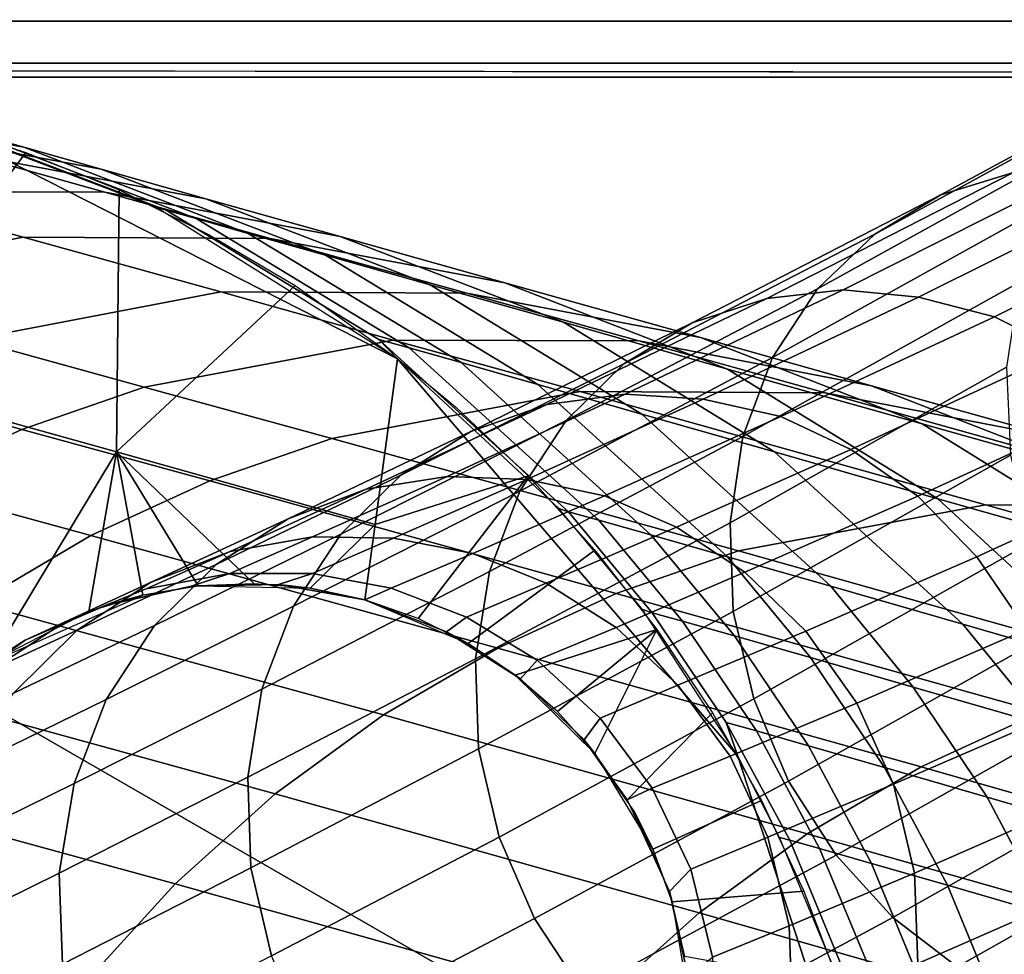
# Model space of a CAD drawing. Extents: x -43.1 to 43.1, y -41.3 to 41.3.
# Tile 423 of 656: x 0.433 to 0.586, y -0.589 to -0.443. Entities that reach past the tile are written whole.
import ezdxf

# ---------------------------------------------------------------- set-up
doc = ezdxf.new("R2010")
doc.units = 0
for name, color, linetype in [('CABLE', 18, 'CONTINUOUS'), ('CEILING_SUPPORT', 254, 'CONTINUOUS'), ('CLAMP', 254, 'CONTINUOUS'), ('METAL_BASE', 254, 'CONTINUOUS')]:
    doc.layers.add(name, color=color, linetype=linetype)

msp = doc.modelspace()

# ---------------------------------------------------------------- linework, layer by layer
at = {"layer": 'CABLE'}
for points in [[(0.5874, -0.4669, 29.8093), (0.6295, -0.4443, 29.7334), (0.6184, -0.4475, 29.7261), (0.5761, -0.4704, 29.8025)], [(0.5761, -0.4704, 29.8025), (0.6184, -0.4475, 29.7261), (0.6083, -0.4533, 29.7186), (0.5658, -0.4765, 29.7954)], [(0.4335, -0.463, 70.0647), (0.4253, -0.4607, 69.8594), (0.3884, -0.4539, 69.8606), (0.3966, -0.4562, 70.0666)], [(0.5658, -0.4765, 29.7954), (0.6083, -0.4533, 29.7186), (0.5995, -0.4615, 29.7111), (0.5569, -0.485, 29.7884)], [(0.4455, -0.4664, 70.2698), (0.4335, -0.463, 70.0647), (0.3966, -0.4562, 70.0666), (0.4087, -0.4596, 70.2724)], [(0.4338, -0.4638, 32.0308), (0.4077, -0.4992, 32.0308), (0.4038, -0.4553, 32.0308), (0.419, -0.459, 32.0308)], [(0.4556, -0.4728, 69.6535), (0.454, -0.4723, 69.4487), (0.419, -0.459, 69.4487), (0.4205, -0.4594, 69.6541)], [(0.4916, -0.4959, 32.0308), (0.4916, -0.4959, 69.4487), (0.419, -0.459, 69.4487), (0.419, -0.459, 32.0308)], [(0.4618, -0.471, 70.4745), (0.4455, -0.4664, 70.2698), (0.4087, -0.4596, 70.2724), (0.4251, -0.4641, 70.478)], [(0.4603, -0.4741, 69.8582), (0.4556, -0.4728, 69.6535), (0.4205, -0.4594, 69.6541), (0.4253, -0.4607, 69.8594)], [(0.4684, -0.4764, 70.0628), (0.4603, -0.4741, 69.8582), (0.4253, -0.4607, 69.8594), (0.4335, -0.463, 70.0647)], [(0.5569, -0.485, 29.7884), (0.5995, -0.4615, 29.7111), (0.5928, -0.4719, 29.704), (0.5499, -0.4957, 29.7819)], [(0.4077, -0.4992, 32.0308), (0.4338, -0.4638, 32.0308), (0.4483, -0.4696, 32.0308), (0.4479, -0.5104, 32.0308)], [(0.4804, -0.4798, 70.2671), (0.4684, -0.4764, 70.0628), (0.4335, -0.463, 70.0647), (0.4455, -0.4664, 70.2698)], [(0.4461, -0.47, 70.6831), (0.4251, -0.4641, 70.478), (0.3865, -0.4641, 70.4814), (0.4075, -0.4699, 70.6874)], [(0.4827, -0.4769, 70.6787), (0.4618, -0.471, 70.4745), (0.4251, -0.4641, 70.478), (0.4461, -0.47, 70.6831)], [(0.4967, -0.4844, 70.471), (0.4804, -0.4798, 70.2671), (0.4455, -0.4664, 70.2698), (0.4618, -0.471, 70.4745)], [(0.549, -0.4865, 29.8851), (0.5874, -0.4669, 29.8093), (0.5761, -0.4704, 29.8025), (0.5374, -0.4903, 29.8789)], [(0.5609, -0.4852, 29.8909), (0.599, -0.466, 29.8156), (0.5874, -0.4669, 29.8093), (0.549, -0.4865, 29.8851)], [(0.5726, -0.4863, 29.8961), (0.6106, -0.4674, 29.8213), (0.599, -0.466, 29.8156), (0.5609, -0.4852, 29.8909)], [(0.5844, -0.4894, 29.8995), (0.6217, -0.4709, 29.8257), (0.6106, -0.4674, 29.8213), (0.5726, -0.4863, 29.8961)], [(0.4334, -0.477, 70.8928), (0.4075, -0.4699, 70.6874), (0.3686, -0.4773, 70.6916), (0.3945, -0.4844, 70.8978)], [(0.4718, -0.4772, 70.8876), (0.4461, -0.47, 70.6831), (0.4075, -0.4699, 70.6874), (0.4334, -0.477, 70.8928)], [(0.5083, -0.4841, 70.8823), (0.4827, -0.4769, 70.6787), (0.4461, -0.47, 70.6831), (0.4718, -0.4772, 70.8876)], [(0.4483, -0.4696, 32.0308), (0.4623, -0.4766, 32.0308), (0.4757, -0.4845, 32.0308), (0.4479, -0.5104, 32.0308)], [(0.5174, -0.4902, 70.6744), (0.4967, -0.4844, 70.471), (0.4618, -0.471, 70.4745), (0.4827, -0.4769, 70.6787)], [(0.5374, -0.4903, 29.8789), (0.5761, -0.4704, 29.8025), (0.5658, -0.4765, 29.7954), (0.5268, -0.4967, 29.8726)], [(0.595, -0.4947, 29.9032), (0.6322, -0.4765, 29.8296), (0.6217, -0.4709, 29.8257), (0.5844, -0.4894, 29.8995)], [(0.4887, -0.4929, 69.6529), (0.4916, -0.4959, 69.4487), (0.454, -0.4723, 69.4487), (0.4556, -0.4728, 69.6535)], [(0.4934, -0.4942, 69.857), (0.4887, -0.4929, 69.6529), (0.4556, -0.4728, 69.6535), (0.4603, -0.4741, 69.8582)], [(0.5499, -0.4957, 29.7819), (0.5928, -0.4719, 29.704), (0.5883, -0.484, 29.6977), (0.5453, -0.508, 29.7761)], [(0.5015, -0.4965, 70.0609), (0.4934, -0.4942, 69.857), (0.4603, -0.4741, 69.8582), (0.4684, -0.4764, 70.0628)], [(0.4641, -0.4855, 71.0975), (0.4334, -0.477, 70.8928), (0.3945, -0.4844, 70.8978), (0.4253, -0.4929, 71.1033)], [(0.5024, -0.4857, 71.0913), (0.4718, -0.4772, 70.8876), (0.4334, -0.477, 70.8928), (0.4641, -0.4855, 71.0975)], [(0.5134, -0.4999, 70.2645), (0.5015, -0.4965, 70.0609), (0.4684, -0.4764, 70.0628), (0.4804, -0.4798, 70.2671)], [(0.5387, -0.4926, 71.0852), (0.5083, -0.4841, 70.8823), (0.4718, -0.4772, 70.8876), (0.5024, -0.4857, 71.0913)], [(0.5429, -0.4975, 70.8771), (0.5174, -0.4902, 70.6744), (0.4827, -0.4769, 70.6787), (0.5083, -0.4841, 70.8823)], [(0.5268, -0.4967, 29.8726), (0.5658, -0.4765, 29.7954), (0.5569, -0.485, 29.7884), (0.5178, -0.5055, 29.8663)], [(0.5296, -0.5045, 70.4676), (0.5134, -0.4999, 70.2645), (0.4804, -0.4798, 70.2671), (0.4967, -0.4844, 70.471)], [(0.4479, -0.5104, 32.0308), (0.4757, -0.4845, 32.0308), (0.4916, -0.4959, 32.0308), (0.4881, -0.5217, 32.0308)], [(0.5502, -0.5104, 70.6701), (0.5296, -0.5045, 70.4676), (0.4967, -0.4844, 70.471), (0.5174, -0.4902, 70.6744)], [(0.5732, -0.506, 71.0791), (0.5429, -0.4975, 70.8771), (0.5083, -0.4841, 70.8823), (0.5387, -0.4926, 71.0852)], [(0.5178, -0.5055, 29.8663), (0.5569, -0.485, 29.7884), (0.5499, -0.4957, 29.7819), (0.5106, -0.5165, 29.8605)], [(0.527, -0.5014, 29.9678), (0.5609, -0.4852, 29.8909), (0.549, -0.4865, 29.8851), (0.5148, -0.503, 29.9628)], [(0.5391, -0.5022, 29.9723), (0.5726, -0.4863, 29.8961), (0.5609, -0.4852, 29.8909), (0.527, -0.5014, 29.9678)], [(0.5453, -0.508, 29.7761), (0.5883, -0.484, 29.6977), (0.5863, -0.4972, 29.6924), (0.5433, -0.5214, 29.7713)], [(0.4909, -0.493, 71.2549), (0.4641, -0.4855, 71.0975), (0.4253, -0.4929, 71.1033), (0.4522, -0.5003, 71.2614)], [(0.5291, -0.4931, 71.2482), (0.5024, -0.4857, 71.0913), (0.4641, -0.4855, 71.0975), (0.4909, -0.493, 71.2549)], [(0.5653, -0.5001, 71.2414), (0.5387, -0.4926, 71.0852), (0.5024, -0.4857, 71.0913), (0.5291, -0.4931, 71.2482)], [(0.5148, -0.503, 29.9628), (0.549, -0.4865, 29.8851), (0.5374, -0.4903, 29.8789), (0.503, -0.5072, 29.9575)], [(0.5512, -0.5049, 29.9748), (0.5844, -0.4894, 29.8995), (0.5726, -0.4863, 29.8961), (0.5391, -0.5022, 29.9723)], [(0.5621, -0.51, 29.978), (0.595, -0.4947, 29.9032), (0.5844, -0.4894, 29.8995), (0.5512, -0.5049, 29.9748)], [(0.503, -0.5072, 29.9575), (0.5374, -0.4903, 29.8789), (0.5268, -0.4967, 29.8726), (0.4921, -0.514, 29.9521)], [(0.5756, -0.5177, 70.8719), (0.5502, -0.5104, 70.6701), (0.5174, -0.4902, 70.6744), (0.5429, -0.4975, 70.8771)], [(0.4522, -0.5003, 71.2614), (0.4253, -0.4929, 71.1033), (0.4063, -0.4995, 71.1061), (0.4332, -0.5069, 71.2644)], [(0.5182, -0.5197, 69.6523), (0.5167, -0.5192, 69.4487), (0.4916, -0.4959, 69.4487), (0.4887, -0.4929, 69.6529)], [(0.5229, -0.521, 69.8559), (0.5182, -0.5197, 69.6523), (0.4887, -0.4929, 69.6529), (0.4934, -0.4942, 69.857)], [(0.5997, -0.5135, 71.2347), (0.5732, -0.506, 71.0791), (0.5387, -0.4926, 71.0852), (0.5653, -0.5001, 71.2414)], [(0.52, -0.501, 71.4109), (0.4909, -0.493, 71.2549), (0.4522, -0.5003, 71.2614), (0.4814, -0.5083, 71.4179)], [(0.5581, -0.5012, 71.4036), (0.5291, -0.4931, 71.2482), (0.4909, -0.493, 71.2549), (0.52, -0.501, 71.4109)], [(0.531, -0.5233, 70.0591), (0.5229, -0.521, 69.8559), (0.4934, -0.4942, 69.857), (0.5015, -0.4965, 70.0609)], [(0.5942, -0.5082, 71.3963), (0.5653, -0.5001, 71.2414), (0.5291, -0.4931, 71.2482), (0.5581, -0.5012, 71.4036)], [(0.4916, -0.4959, 32.0308), (0.5006, -0.5034, 32.0308), (0.5119, -0.5141, 32.0308), (0.4881, -0.5217, 32.0308)], [(0.5445, -0.5577, 32.0308), (0.5445, -0.5577, 69.4487), (0.4916, -0.4959, 69.4487), (0.4916, -0.4959, 32.0308)], [(0.5106, -0.5165, 29.8605), (0.5499, -0.4957, 29.7819), (0.5453, -0.508, 29.7761), (0.5059, -0.529, 29.8554)], [(0.5725, -0.5173, 29.9807), (0.6051, -0.5023, 29.9061), (0.595, -0.4947, 29.9032), (0.5621, -0.51, 29.978)], [(0.4921, -0.514, 29.9521), (0.5268, -0.4967, 29.8726), (0.5178, -0.5055, 29.8663), (0.4828, -0.5232, 29.9467)], [(0.5429, -0.5267, 70.262), (0.531, -0.5233, 70.0591), (0.5015, -0.4965, 70.0609), (0.5134, -0.4999, 70.2645)], [(0.6057, -0.5262, 71.073), (0.5756, -0.5177, 70.8719), (0.5429, -0.4975, 70.8771), (0.5732, -0.506, 71.0791)], [(0.5433, -0.5214, 29.7713), (0.5863, -0.4972, 29.6924), (0.5869, -0.5109, 29.6885), (0.5438, -0.5352, 29.7678)], [(0.4332, -0.5069, 71.2644), (0.4063, -0.4995, 71.1061), (0.3877, -0.508, 71.1087), (0.4147, -0.5154, 71.2673)], [(0.4077, -0.4992, 32.0308), (0.4479, -0.5104, 32.0308), (0.4281, -0.5432, 32.0308), (0.3964, -0.5393, 32.0308)], [(0.4814, -0.5083, 71.4179), (0.4522, -0.5003, 71.2614), (0.4332, -0.5069, 71.2644), (0.4624, -0.5149, 71.4212)], [(0.559, -0.5313, 70.4643), (0.5429, -0.5267, 70.262), (0.5134, -0.4999, 70.2645), (0.5296, -0.5045, 70.4676)], [(0.6284, -0.5216, 71.389), (0.5997, -0.5135, 71.2347), (0.5653, -0.5001, 71.2414), (0.5942, -0.5082, 71.3963)], [(0.583, -0.5186, 71.7184), (0.52, -0.501, 71.4109), (0.4814, -0.5083, 71.4179), (0.5446, -0.5258, 71.7261)], [(0.4993, -0.5142, 30.0458), (0.527, -0.5014, 29.9678), (0.5148, -0.503, 29.9628), (0.4867, -0.5162, 30.0418)], [(0.5117, -0.5147, 30.0494), (0.5391, -0.5022, 29.9723), (0.527, -0.5014, 29.9678), (0.4993, -0.5142, 30.0458)], [(0.6209, -0.5188, 71.7103), (0.5581, -0.5012, 71.4036), (0.52, -0.501, 71.4109), (0.583, -0.5186, 71.7184)], [(0.6569, -0.5258, 71.7023), (0.5942, -0.5082, 71.3963), (0.5581, -0.5012, 71.4036), (0.6209, -0.5188, 71.7103)], [(0.4867, -0.5162, 30.0418), (0.5148, -0.503, 29.9628), (0.503, -0.5072, 29.9575), (0.4746, -0.5208, 30.0376)], [(0.5238, -0.5172, 30.0514), (0.5512, -0.5049, 29.9748), (0.5391, -0.5022, 29.9723), (0.5117, -0.5147, 30.0494)], [(0.5817, -0.5267, 29.9825), (0.6142, -0.5118, 29.908), (0.6051, -0.5023, 29.9061), (0.5725, -0.5173, 29.9807)], [(0.535, -0.5221, 30.0541), (0.5621, -0.51, 29.978), (0.5512, -0.5049, 29.9748), (0.5238, -0.5172, 30.0514)], [(0.5795, -0.5372, 70.6659), (0.559, -0.5313, 70.4643), (0.5296, -0.5045, 70.4676), (0.5502, -0.5104, 70.6701)], [(0.4828, -0.5232, 29.9467), (0.5178, -0.5055, 29.8663), (0.5106, -0.5165, 29.8605), (0.4754, -0.5344, 29.9418)], [(0.632, -0.5338, 71.2279), (0.6057, -0.5262, 71.073), (0.5732, -0.506, 71.0791), (0.5997, -0.5135, 71.2347)], [(0.4624, -0.5149, 71.4212), (0.4332, -0.5069, 71.2644), (0.4147, -0.5154, 71.2673), (0.4439, -0.5234, 71.4243)], [(0.4746, -0.5208, 30.0376), (0.503, -0.5072, 29.9575), (0.4921, -0.514, 29.9521), (0.4634, -0.5279, 30.0333)], [(0.5059, -0.529, 29.8554), (0.5453, -0.508, 29.7761), (0.5433, -0.5214, 29.7713), (0.5037, -0.5426, 29.8512)], [(0.5446, -0.5258, 71.7261), (0.4814, -0.5083, 71.4179), (0.4624, -0.5149, 71.4212), (0.5256, -0.5324, 71.7298)], [(0.4479, -0.5104, 32.0308), (0.4436, -0.5352, 32.0308), (0.4281, -0.5432, 32.0308)], [(0.452, -0.5327, 32.0308), (0.4436, -0.5352, 32.0308), (0.4479, -0.5104, 32.0308)], [(0.478, -0.5316, 32.0308), (0.4693, -0.5309, 32.0308), (0.4479, -0.5104, 32.0308), (0.4881, -0.5217, 32.0308)], [(0.4606, -0.5312, 32.0308), (0.452, -0.5327, 32.0308), (0.4479, -0.5104, 32.0308)], [(0.4606, -0.5312, 32.0308), (0.4479, -0.5104, 32.0308), (0.4693, -0.5309, 32.0308)], [(0.5456, -0.5291, 30.0563), (0.5725, -0.5173, 29.9807), (0.5621, -0.51, 29.978), (0.535, -0.5221, 30.0541)], [(0.5438, -0.5352, 29.7678), (0.5869, -0.5109, 29.6885), (0.5901, -0.5245, 29.6859), (0.547, -0.5488, 29.7657)], [(0.6047, -0.5445, 70.8669), (0.5795, -0.5372, 70.6659), (0.5502, -0.5104, 70.6701), (0.5756, -0.5177, 70.8719)], [(0.5894, -0.538, 29.9833), (0.6217, -0.5232, 29.9088), (0.6142, -0.5118, 29.908), (0.5817, -0.5267, 29.9825)], [(0.4634, -0.5279, 30.0333), (0.4921, -0.514, 29.9521), (0.4828, -0.5232, 29.9467), (0.4538, -0.5374, 30.0291)], [(0.4784, -0.5236, 30.1262), (0.4993, -0.5142, 30.0458), (0.4867, -0.5162, 30.0418), (0.4656, -0.5259, 30.1234)], [(0.491, -0.5238, 30.1287), (0.5117, -0.5147, 30.0494), (0.4993, -0.5142, 30.0458), (0.4784, -0.5236, 30.1262)], [(0.5119, -0.5141, 32.0308), (0.4948, -0.5363, 32.0308), (0.4865, -0.5334, 32.0308), (0.4881, -0.5217, 32.0308)], [(0.5223, -0.5257, 32.0308), (0.5026, -0.5402, 32.0308), (0.4948, -0.5363, 32.0308), (0.5119, -0.5141, 32.0308)], [(0.4439, -0.5234, 71.4243), (0.4147, -0.5154, 71.2673), (0.3969, -0.5259, 71.2699), (0.4261, -0.5339, 71.4272)], [(0.5256, -0.5324, 71.7298), (0.4624, -0.5149, 71.4212), (0.4439, -0.5234, 71.4243), (0.5072, -0.5409, 71.7332)], [(0.5033, -0.5262, 30.1301), (0.5238, -0.5172, 30.0514), (0.5117, -0.5147, 30.0494), (0.491, -0.5238, 30.1287)], [(0.4656, -0.5259, 30.1234), (0.4867, -0.5162, 30.0418), (0.4746, -0.5208, 30.0376), (0.4532, -0.5307, 30.1205)], [(0.4754, -0.5344, 29.9418), (0.5106, -0.5165, 29.8605), (0.5059, -0.529, 29.8554), (0.4705, -0.5473, 29.9375)], [(0.5147, -0.5308, 30.132), (0.535, -0.5221, 30.0541), (0.5238, -0.5172, 30.0514), (0.5033, -0.5262, 30.1301)], [(0.5551, -0.5383, 30.0578), (0.5817, -0.5267, 29.9825), (0.5725, -0.5173, 29.9807), (0.5456, -0.5291, 30.0563)], [(0.6489, -0.5371, 72.0239), (0.583, -0.5186, 71.7184), (0.5446, -0.5258, 71.7261), (0.6104, -0.5443, 72.0317)], [(0.6346, -0.5531, 71.0672), (0.6047, -0.5445, 70.8669), (0.5756, -0.5177, 70.8719), (0.6057, -0.5262, 71.073)], [(0.6868, -0.5373, 72.0157), (0.6209, -0.5188, 71.7103), (0.583, -0.5186, 71.7184), (0.6489, -0.5371, 72.0239)], [(0.5312, -0.5354, 69.6521), (0.5297, -0.5349, 69.4487), (0.5167, -0.5192, 69.4487), (0.5182, -0.5197, 69.6523)], [(0.5359, -0.5367, 69.8553), (0.5312, -0.5354, 69.6521), (0.5182, -0.5197, 69.6523), (0.5229, -0.521, 69.8559)], [(0.4532, -0.5307, 30.1205), (0.4746, -0.5208, 30.0376), (0.4634, -0.5279, 30.0333), (0.4418, -0.5381, 30.1175)], [(0.4865, -0.5334, 32.0308), (0.478, -0.5316, 32.0308), (0.4881, -0.5217, 32.0308)], [(0.5037, -0.5426, 29.8512), (0.5433, -0.5214, 29.7713), (0.5438, -0.5352, 29.7678), (0.5042, -0.5566, 29.8482)], [(0.544, -0.539, 70.0583), (0.5359, -0.5367, 69.8553), (0.5229, -0.521, 69.8559), (0.531, -0.5233, 70.0591)], [(0.5072, -0.5409, 71.7332), (0.4439, -0.5234, 71.4243), (0.4261, -0.5339, 71.4272), (0.4894, -0.5513, 71.7363)], [(0.4538, -0.5374, 30.0291), (0.4828, -0.5232, 29.9467), (0.4754, -0.5344, 29.9418), (0.4463, -0.5489, 30.0253)], [(0.4655, -0.5293, 30.2085), (0.4784, -0.5236, 30.1262), (0.4656, -0.5259, 30.1234), (0.4525, -0.5317, 30.2071)], [(0.4784, -0.5293, 30.2098), (0.491, -0.5238, 30.1287), (0.4784, -0.5236, 30.1262), (0.4655, -0.5293, 30.2085)], [(0.5256, -0.5377, 30.1335), (0.5456, -0.5291, 30.0563), (0.535, -0.5221, 30.0541), (0.5147, -0.5308, 30.132)], [(0.5558, -0.5424, 70.2608), (0.544, -0.539, 70.0583), (0.531, -0.5233, 70.0591), (0.5429, -0.5267, 70.262)], [(0.4906, -0.5316, 30.2105), (0.5033, -0.5262, 30.1301), (0.491, -0.5238, 30.1287), (0.4784, -0.5293, 30.2098)], [(0.547, -0.5488, 29.7657), (0.5901, -0.5245, 29.6859), (0.5955, -0.5373, 29.685), (0.5524, -0.5616, 29.765)], [(0.4525, -0.5317, 30.2071), (0.4656, -0.5259, 30.1234), (0.4532, -0.5307, 30.1205), (0.4399, -0.5368, 30.2056)], [(0.5023, -0.5361, 30.2115), (0.5147, -0.5308, 30.132), (0.5033, -0.5262, 30.1301), (0.4906, -0.5316, 30.2105)], [(0.5319, -0.538, 32.0308), (0.5099, -0.5451, 32.0308), (0.5026, -0.5402, 32.0308), (0.5223, -0.5257, 32.0308)], [(0.6104, -0.5443, 72.0317), (0.5446, -0.5258, 71.7261), (0.5256, -0.5324, 71.7298), (0.5915, -0.5509, 72.0354)], [(0.4418, -0.5381, 30.1175), (0.4634, -0.5279, 30.0333), (0.4538, -0.5374, 30.0291), (0.4319, -0.5479, 30.1146)], [(0.5718, -0.547, 70.4627), (0.5558, -0.5424, 70.2608), (0.5429, -0.5267, 70.262), (0.559, -0.5313, 70.4643)], [(0.563, -0.5495, 30.0586), (0.5894, -0.538, 29.9833), (0.5817, -0.5267, 29.9825), (0.5551, -0.5383, 30.0578)], [(0.4595, -0.5313, 30.292), (0.4655, -0.5293, 30.2085), (0.4525, -0.5317, 30.2071), (0.4462, -0.5343, 30.292)], [(0.4731, -0.531, 30.292), (0.4784, -0.5293, 30.2098), (0.4655, -0.5293, 30.2085), (0.4595, -0.5313, 30.292)], [(0.4705, -0.5473, 29.9375), (0.5059, -0.529, 29.8554), (0.5037, -0.5426, 29.8512), (0.4683, -0.561, 29.9341)], [(0.4865, -0.5334, 30.292), (0.4906, -0.5316, 30.2105), (0.4784, -0.5293, 30.2098), (0.4731, -0.531, 30.292)], [(0.5352, -0.5467, 30.1346), (0.5551, -0.5383, 30.0578), (0.5456, -0.5291, 30.0563), (0.5256, -0.5377, 30.1335)], [(0.4399, -0.5368, 30.2056), (0.4532, -0.5307, 30.1205), (0.4418, -0.5381, 30.1175), (0.4284, -0.5443, 30.2041)], [(0.4462, -0.5343, 30.292), (0.452, -0.5327, 32.0308), (0.4606, -0.5312, 32.0308), (0.4595, -0.5313, 30.292)], [(0.4595, -0.5313, 30.292), (0.4606, -0.5312, 32.0308), (0.478, -0.5316, 32.0308), (0.4731, -0.531, 30.292)], [(0.4731, -0.531, 30.292), (0.4865, -0.5334, 31.1614), (0.4865, -0.5334, 30.292)], [(0.4865, -0.5334, 31.1614), (0.4731, -0.531, 30.292), (0.478, -0.5316, 32.0308)], [(0.5133, -0.5428, 30.2123), (0.5256, -0.5377, 30.1335), (0.5147, -0.5308, 30.132), (0.5023, -0.5361, 30.2115)], [(0.4337, -0.5397, 30.292), (0.4281, -0.5432, 32.0308), (0.452, -0.5327, 32.0308), (0.4462, -0.5343, 30.292)], [(0.4462, -0.5343, 30.292), (0.4525, -0.5317, 30.2071), (0.4399, -0.5368, 30.2056), (0.4337, -0.5397, 30.292)], [(0.478, -0.5316, 32.0308), (0.4865, -0.5334, 32.0308), (0.4865, -0.5334, 31.1614)], [(0.4992, -0.5384, 30.292), (0.5023, -0.5361, 30.2115), (0.4906, -0.5316, 30.2105), (0.4865, -0.5334, 30.292)], [(0.5915, -0.5509, 72.0354), (0.5256, -0.5324, 71.7298), (0.5072, -0.5409, 71.7332), (0.573, -0.5594, 72.0388)], [(0.5923, -0.5529, 70.664), (0.5718, -0.547, 70.4627), (0.559, -0.5313, 70.4643), (0.5795, -0.5372, 70.6659)], [(0.4894, -0.5513, 71.7363), (0.4261, -0.5339, 71.4272), (0.4093, -0.5462, 71.4297), (0.4726, -0.5636, 71.7392)], [(0.4865, -0.5334, 30.292), (0.4865, -0.5334, 32.0308), (0.5026, -0.5402, 32.0308), (0.4992, -0.5384, 30.292)], [(0.4463, -0.5489, 30.0253), (0.4754, -0.5344, 29.9418), (0.4705, -0.5473, 29.9375), (0.4413, -0.562, 30.022)], [(0.5042, -0.5566, 29.8482), (0.5438, -0.5352, 29.7678), (0.547, -0.5488, 29.7657), (0.5074, -0.5703, 29.8465)], [(0.5427, -0.5525, 69.6518), (0.5445, -0.5577, 69.4487), (0.5297, -0.5349, 69.4487), (0.5312, -0.5354, 69.6521)], [(0.5474, -0.5538, 69.8548), (0.5427, -0.5525, 69.6518), (0.5312, -0.5354, 69.6521), (0.5359, -0.5367, 69.8553)], [(0.4337, -0.5397, 30.292), (0.4399, -0.5368, 30.2056), (0.4284, -0.5443, 30.2041), (0.4225, -0.5476, 30.292)], [(0.5107, -0.5457, 30.292), (0.5133, -0.5428, 30.2123), (0.5023, -0.5361, 30.2115), (0.4992, -0.5384, 30.292)], [(0.5555, -0.5561, 70.0575), (0.5474, -0.5538, 69.8548), (0.5359, -0.5367, 69.8553), (0.544, -0.539, 70.0583)], [(0.5524, -0.5616, 29.765), (0.5955, -0.5373, 29.685), (0.6028, -0.5488, 29.6855), (0.5598, -0.5731, 29.7657)], [(0.6175, -0.5602, 70.8645), (0.5923, -0.5529, 70.664), (0.5795, -0.5372, 70.6659), (0.6047, -0.5445, 70.8669)], [(0.4284, -0.5443, 30.2041), (0.4418, -0.5381, 30.1175), (0.4319, -0.5479, 30.1146), (0.4184, -0.5543, 30.2027)], [(0.4319, -0.5479, 30.1146), (0.4538, -0.5374, 30.0291), (0.4463, -0.5489, 30.0253), (0.4242, -0.5597, 30.112)], [(0.4992, -0.5384, 30.292), (0.5026, -0.5402, 32.0308), (0.5099, -0.5451, 32.0308), (0.5107, -0.5457, 30.292)], [(0.5319, -0.538, 32.0308), (0.5165, -0.5508, 32.0308), (0.5099, -0.5451, 32.0308)], [(0.5231, -0.5518, 30.2128), (0.5352, -0.5467, 30.1346), (0.5256, -0.5377, 30.1335), (0.5133, -0.5428, 30.2123)], [(0.5223, -0.5573, 32.0308), (0.5165, -0.5508, 32.0308), (0.5319, -0.538, 32.0308)], [(0.5223, -0.5573, 32.0308), (0.5319, -0.538, 32.0308), (0.5406, -0.551, 32.0308), (0.5273, -0.5645, 32.0308)], [(0.5433, -0.5577, 30.1352), (0.563, -0.5495, 30.0586), (0.5551, -0.5383, 30.0578), (0.5352, -0.5467, 30.1346)], [(0.5687, -0.5621, 30.0585), (0.595, -0.5507, 29.9831), (0.5894, -0.538, 29.9833), (0.563, -0.5495, 30.0586)], [(0.4225, -0.5476, 30.292), (0.4213, -0.5486, 32.0308), (0.4281, -0.5432, 32.0308), (0.4337, -0.5397, 30.292)], [(0.5673, -0.5595, 70.2597), (0.5555, -0.5561, 70.0575), (0.544, -0.539, 70.0583), (0.5558, -0.5424, 70.2608)], [(0.573, -0.5594, 72.0388), (0.5072, -0.5409, 71.7332), (0.4894, -0.5513, 71.7363), (0.5553, -0.5698, 72.042)], [(0.4683, -0.561, 29.9341), (0.5037, -0.5426, 29.8512), (0.5042, -0.5566, 29.8482), (0.4688, -0.5751, 29.9317)], [(0.5206, -0.5552, 30.292), (0.5231, -0.5518, 30.2128), (0.5133, -0.5428, 30.2123), (0.5107, -0.5457, 30.292)], [(0.5833, -0.5641, 70.4613), (0.5673, -0.5595, 70.2597), (0.5558, -0.5424, 70.2608), (0.5718, -0.547, 70.4627)], [(0.4726, -0.5636, 71.7392), (0.4093, -0.5462, 71.4297), (0.3936, -0.5602, 71.432), (0.457, -0.5776, 71.7417)], [(0.5107, -0.5457, 30.292), (0.5099, -0.5451, 32.0308), (0.5223, -0.5573, 32.0308), (0.5206, -0.5552, 30.292)], [(0.4413, -0.562, 30.022), (0.4705, -0.5473, 29.9375), (0.4683, -0.561, 29.9341), (0.439, -0.5759, 30.0193)], [(0.5312, -0.5627, 30.2132), (0.5433, -0.5577, 30.1352), (0.5352, -0.5467, 30.1346), (0.5231, -0.5518, 30.2128)], [(0.6037, -0.57, 70.6621), (0.5833, -0.5641, 70.4613), (0.5718, -0.547, 70.4627), (0.5923, -0.5529, 70.664)], [(0.4242, -0.5597, 30.112), (0.4463, -0.5489, 30.0253), (0.4413, -0.562, 30.022), (0.4191, -0.5729, 30.1098)], [(0.5074, -0.5703, 29.8465), (0.547, -0.5488, 29.7657), (0.5524, -0.5616, 29.765), (0.5129, -0.583, 29.8461)], [(0.5492, -0.5703, 30.1352), (0.5687, -0.5621, 30.0585), (0.563, -0.5495, 30.0586), (0.5433, -0.5577, 30.1352)], [(0.5598, -0.5731, 29.7657), (0.6028, -0.5488, 29.6855), (0.6116, -0.5586, 29.6873), (0.5686, -0.5828, 29.7677)], [(0.5273, -0.5645, 32.0308), (0.5406, -0.551, 32.0308), (0.5482, -0.5646, 32.0308), (0.5313, -0.5722, 32.0308)], [(0.572, -0.5759, 30.0576), (0.5982, -0.5644, 29.9818), (0.595, -0.5507, 29.9831), (0.5687, -0.5621, 30.0585)], [(0.6542, -0.5688, 72.3423), (0.5915, -0.5509, 72.0354), (0.573, -0.5594, 72.0388), (0.6357, -0.5773, 72.3454)], [(0.5553, -0.5698, 72.042), (0.4894, -0.5513, 71.7363), (0.4726, -0.5636, 71.7392), (0.5385, -0.5821, 72.0449)], [(0.5273, -0.5645, 30.292), (0.5312, -0.5627, 30.2132), (0.5231, -0.5518, 30.2128), (0.5206, -0.5552, 30.292)], [(0.5526, -0.5708, 69.6516), (0.551, -0.5704, 69.4487), (0.5445, -0.5577, 69.4487), (0.5427, -0.5525, 69.6518)], [(0.5572, -0.5721, 69.8544), (0.5526, -0.5708, 69.6516), (0.5427, -0.5525, 69.6518), (0.5474, -0.5538, 69.8548)], [(0.5653, -0.5744, 70.0568), (0.5572, -0.5721, 69.8544), (0.5474, -0.5538, 69.8548), (0.5555, -0.5561, 70.0575)], [(0.5206, -0.5552, 30.292), (0.5223, -0.5573, 32.0308), (0.5313, -0.5722, 32.0308), (0.5284, -0.5663, 30.292)], [(0.4688, -0.5751, 29.9317), (0.5042, -0.5566, 29.8482), (0.5074, -0.5703, 29.8465), (0.472, -0.5888, 29.9304)], [(0.5771, -0.5778, 70.2587), (0.5653, -0.5744, 70.0568), (0.5555, -0.5561, 70.0575), (0.5673, -0.5595, 70.2597)], [(0.5372, -0.5753, 30.2132), (0.5492, -0.5703, 30.1352), (0.5433, -0.5577, 30.1352), (0.5312, -0.5627, 30.2132)], [(0.5697, -0.6351, 32.0308), (0.5697, -0.6351, 69.4487), (0.5445, -0.5577, 69.4487), (0.5445, -0.5577, 32.0308)], [(0.5686, -0.5828, 29.7677), (0.6116, -0.5586, 29.6873), (0.6214, -0.5664, 29.6904), (0.5786, -0.5905, 29.7707)], [(0.457, -0.5776, 71.7417), (0.3936, -0.5602, 71.432), (0.3794, -0.5759, 71.4339), (0.4427, -0.5933, 71.7438)], [(0.6357, -0.5773, 72.3454), (0.573, -0.5594, 72.0388), (0.5553, -0.5698, 72.042), (0.618, -0.5877, 72.3482)], [(0.593, -0.5824, 70.4599), (0.5771, -0.5778, 70.2587), (0.5673, -0.5595, 70.2597), (0.5833, -0.5641, 70.4613)], [(0.439, -0.5759, 30.0193), (0.4683, -0.561, 29.9341), (0.4688, -0.5751, 29.9317), (0.4395, -0.5901, 30.0175)], [(0.5129, -0.583, 29.8461), (0.5524, -0.5616, 29.765), (0.5598, -0.5731, 29.7657), (0.5204, -0.5944, 29.8469)], [(0.4191, -0.5729, 30.1098), (0.4413, -0.562, 30.022), (0.439, -0.5759, 30.0193), (0.4167, -0.5869, 30.108)], [(0.5339, -0.5788, 30.292), (0.5372, -0.5753, 30.2132), (0.5312, -0.5627, 30.2132), (0.5273, -0.5645, 30.292)], [(0.5525, -0.5841, 30.1346), (0.572, -0.5759, 30.0576), (0.5687, -0.5621, 30.0585), (0.5492, -0.5703, 30.1352)], [(0.5385, -0.5821, 72.0449), (0.4726, -0.5636, 71.7392), (0.457, -0.5776, 71.7417), (0.5229, -0.5961, 72.0474)], [(0.5548, -0.5787, 32.0308), (0.5343, -0.5804, 32.0308), (0.5313, -0.5722, 32.0308), (0.5482, -0.5646, 32.0308)], [(0.5725, -0.59, 30.0557), (0.5987, -0.5785, 29.9793), (0.5982, -0.5644, 29.9818), (0.572, -0.5759, 30.0576)], [(0.6134, -0.5883, 70.6605), (0.593, -0.5824, 70.4599), (0.5833, -0.5641, 70.4613), (0.6037, -0.57, 70.6621)], [(0.5284, -0.5663, 30.292), (0.5313, -0.5722, 32.0308), (0.5343, -0.5804, 32.0308), (0.5339, -0.5788, 30.292)], [(0.5786, -0.5905, 29.7707), (0.6214, -0.5664, 29.6904), (0.631, -0.5726, 29.6958), (0.5892, -0.596, 29.7743)], [(0.472, -0.5888, 29.9304), (0.5074, -0.5703, 29.8465), (0.5129, -0.583, 29.8461), (0.4776, -0.6015, 29.9302)], [(0.5406, -0.589, 30.2129), (0.5525, -0.5841, 30.1346), (0.5492, -0.5703, 30.1352), (0.5372, -0.5753, 30.2132)], [(0.618, -0.5877, 72.3482), (0.5553, -0.5698, 72.042), (0.5385, -0.5821, 72.0449), (0.6011, -0.6, 72.3508)], [(0.5606, -0.5902, 69.6514), (0.5591, -0.5898, 69.4487), (0.551, -0.5704, 69.4487), (0.5526, -0.5708, 69.6516)], [(0.5653, -0.5915, 69.8539), (0.5606, -0.5902, 69.6514), (0.5526, -0.5708, 69.6516), (0.5572, -0.5721, 69.8544)], [(0.5733, -0.5938, 70.0561), (0.5653, -0.5915, 69.8539), (0.5572, -0.5721, 69.8544), (0.5653, -0.5744, 70.0568)], [(0.5204, -0.5944, 29.8469), (0.5598, -0.5731, 29.7657), (0.5686, -0.5828, 29.7677), (0.5294, -0.604, 29.8488)], [(0.4395, -0.5901, 30.0175), (0.4688, -0.5751, 29.9317), (0.472, -0.5888, 29.9304), (0.4428, -0.6038, 30.0166)], [(0.5368, -0.5921, 30.292), (0.5406, -0.589, 30.2129), (0.5372, -0.5753, 30.2132), (0.5339, -0.5788, 30.292)], [(0.5851, -0.5972, 70.2577), (0.5733, -0.5938, 70.0561), (0.5653, -0.5744, 70.0568), (0.5771, -0.5778, 70.2587)], [(0.4427, -0.5933, 71.7438), (0.3794, -0.5759, 71.4339), (0.3666, -0.5931, 71.4354), (0.43, -0.6105, 71.7454)], [(0.4167, -0.5869, 30.108), (0.439, -0.5759, 30.0193), (0.4395, -0.5901, 30.0175), (0.4173, -0.6012, 30.1068)], [(0.553, -0.5983, 30.1334), (0.5725, -0.59, 30.0557), (0.572, -0.5759, 30.0576), (0.5525, -0.5841, 30.1346)], [(0.5229, -0.5961, 72.0474), (0.457, -0.5776, 71.7417), (0.4427, -0.5933, 71.7438), (0.5086, -0.6118, 72.0495)], [(0.5603, -0.5933, 32.0308), (0.5363, -0.5889, 32.0308), (0.5343, -0.5804, 32.0308), (0.5548, -0.5787, 32.0308)], [(0.5702, -0.6039, 30.0531), (0.5965, -0.5922, 29.9759), (0.5987, -0.5785, 29.9793), (0.5725, -0.59, 30.0557)], [(0.601, -0.6018, 70.4587), (0.5851, -0.5972, 70.2577), (0.5771, -0.5778, 70.2587), (0.593, -0.5824, 70.4599)], [(0.5339, -0.5788, 30.292), (0.5343, -0.5804, 32.0308), (0.5372, -0.5976, 32.0308), (0.5368, -0.5921, 30.292)], [(0.4776, -0.6015, 29.9302), (0.5129, -0.583, 29.8461), (0.5204, -0.5944, 29.8469), (0.4853, -0.6128, 29.931)], [(0.6011, -0.6, 72.3508), (0.5385, -0.5821, 72.0449), (0.5229, -0.5961, 72.0474), (0.5855, -0.6141, 72.3531)], [(0.5294, -0.604, 29.8488), (0.5686, -0.5828, 29.7677), (0.5786, -0.5905, 29.7707), (0.5395, -0.6115, 29.8518)], [(0.5411, -0.6033, 30.2123), (0.553, -0.5983, 30.1334), (0.5525, -0.5841, 30.1346), (0.5406, -0.589, 30.2129)]]:
    msp.add_3dface(points, dxfattribs=at)
at = {"layer": 'CEILING_SUPPORT'}
for points in [[(0.068, -0.0542, 101.9285), (0.7651, 0, 101.9285), (0.7651, -0.7651, 101.9285), (0, -0.7651, 101.9285)], [(0.068, -0.0542, 101.859), (0.7651, 0, 101.859), (0.7651, -0.7651, 101.859), (0, -0.7651, 101.859)]]:
    msp.add_3dface(points, dxfattribs=at)
at = {"layer": 'CLAMP'}
for points in [[(-0.6955, -0.4326, 93.7344), (3.3384, -0.4326, 93.7344), (3.3384, -0.4434, 93.6914), (-0.6955, -0.4434, 93.6914)], [(-0.6955, -0.4434, 93.515), (3.3384, -0.4434, 93.515), (3.3384, -0.4326, 93.472), (-0.6955, -0.4326, 93.472)], [(-0.6955, -0.4434, 93.6914), (3.3384, -0.4434, 93.6914), (3.3384, -0.4499, 93.6475), (-0.6955, -0.4499, 93.6475)], [(-0.6955, -0.4499, 93.5589), (3.3384, -0.4499, 93.5589), (3.3384, -0.4434, 93.515), (-0.6955, -0.4434, 93.515)], [(-0.6955, -0.4499, 93.6475), (3.3384, -0.4499, 93.6475), (3.3384, -0.4521, 93.6032), (-0.6955, -0.4521, 93.6032)], [(3.3384, -0.4521, 93.6032), (3.3384, -0.4499, 93.5589), (-0.6955, -0.4499, 93.5589), (1.3214, -0.4521, 93.6032)], [(-0.6955, -0.4499, 93.5589), (-0.6955, -0.4521, 93.6032), (1.3214, -0.4521, 93.6032)]]:
    msp.add_3dface(points, dxfattribs=at)
at = {"layer": 'METAL_BASE'}
for points in [[(-1.669, 0.6609, 8.6989), (-0.8194, 1.6735, 8.6989), (0.4824, 1.903, 8.6989), (1.6271, -1.2421, 8.6989)], [(2.0792, 0, 8.6989), (1.6271, -1.2421, 8.6989), (0.4824, 1.903, 8.6989), (1.6271, 1.2421, 8.6989)], [(-0.9992, 1.3658, 8.6989), (-1.609, 0.3096, 8.6989), (-1.3972, -0.8914, 8.6989), (1.2928, 1.3658, 8.6989)], [(-1.3972, -0.8914, 8.6989), (-0.463, -1.6754, 8.6989), (0.7566, -1.6754, 8.6989), (1.2928, 1.3658, 8.6989)], [(-0.8992, 1.2466, 0.6411), (-1.4558, 0.2826, 0.6411), (-1.2625, -0.8137, 0.6411), (1.1929, 1.2466, 0.6411)], [(-1.2625, -0.8137, 0.6411), (-0.4098, -1.5292, 0.6411), (0.7034, -1.5292, 0.6411), (1.1929, 1.2466, 0.6411)], [(-0.8194, -1.6735, 8.6989), (-1.669, -0.6609, 8.6989), (-1.669, 0.6609, 8.6989), (1.6271, -1.2421, 8.6989)]]:
    msp.add_3dface(points, dxfattribs=at)

doc.saveas('drawing.dxf')
